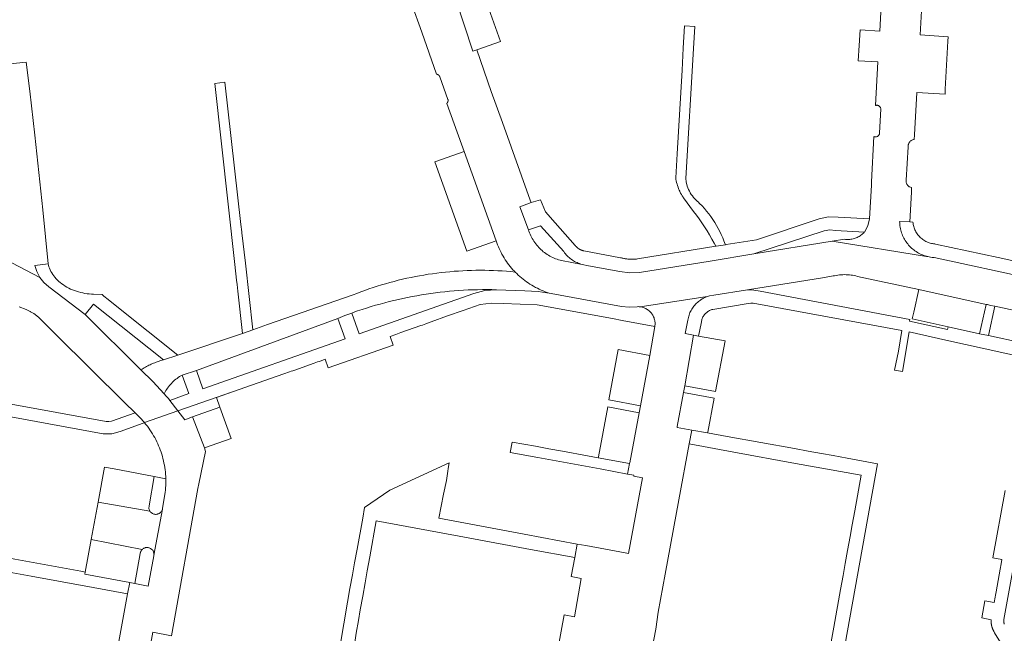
# Model space of a CAD drawing. Extents: x 146402 to 164798, y 455483 to 464134.
# Tile 296 of 575: x 158072 to 158214, y 460302 to 460390. Entities that reach past the tile are written whole.
import ezdxf

# ---------------------------------------------------------------- set-up
doc = ezdxf.new("R2010")
doc.units = 0
doc.header["$LTSCALE"] = 0.2
for name, color, linetype, lineweight in [('B-XX-VH-VERHARDING_ASFALT-GV', 252, 'CONTINUOUS', 18), ('B-XX-VH-VERHARDING_BETONSTRAATSTEEN-GV', 252, 'CONTINUOUS', 18), ('B-XX-VH-VERHARDING_TEGEL-GV', 252, 'CONTINUOUS', 18)]:
    doc.layers.add(name, color=color, linetype=linetype, lineweight=lineweight)

msp = doc.modelspace()

# ---------------------------------------------------------------- linework, layer by layer
at = {"layer": 'B-XX-VH-VERHARDING_ASFALT-GV'}
for points in [[(158217.84, 460352.95), (158203.675, 460356.032), (158203.57, 460356.039), (158203.366, 460356.058), (158203.163, 460356.085), (158202.96, 460356.12), (158202.76, 460356.163), (158202.585, 460356.208), (158189.006, 460358.396), (158177.69, 460356.55), (158171.4, 460355.53), (158161.239, 460353.889), (158159.815, 460353.824), (158158.401, 460354.007), (158153.89, 460354.85), (158153.01, 460355.043), (158150.04, 460355.6), (158149.832, 460355.651), (158149.613, 460355.713), (158149.395, 460355.783), (158149.181, 460355.861), (158148.969, 460355.946), (158148.76, 460356.038), (158148.555, 460356.137), (158148.353, 460356.244), (158148.155, 460356.358), (158147.961, 460356.478), (158147.772, 460356.605), (158147.587, 460356.739), (158147.407, 460356.879), (158147.232, 460357.026), (158147.062, 460357.178), (158146.912, 460357.322), (158146.752, 460357.486), (158146.598, 460357.655), (158146.451, 460357.829), (158146.31, 460358.009), (158146.174, 460358.193), (158146.046, 460358.382), (158145.924, 460358.575), (158145.809, 460358.772), (158145.701, 460358.974), (158145.6, 460359.179), (158145.506, 460359.387), (158145.42, 460359.599), (158145.341, 460359.813), (158145.27, 460360.03), (158144.02, 460363.33), (158145.66, 460363.95), (158145.512, 460364.323), (158141.51, 460375.47), (158139.92, 460379.95), (158137.82, 460385.98), (158137.257, 460385.785), (158134.801, 460393.283)], [(158128.41, 460392.65), (158129.9, 460388.52), (158132.02, 460382.45), (158132.03, 460382.449), (158132.039, 460382.448), (158132.049, 460382.447), (158132.058, 460382.446), (158132.068, 460382.445), (158132.077, 460382.443), (158132.087, 460382.441), (158132.096, 460382.44), (158132.106, 460382.437), (158132.115, 460382.435), (158132.124, 460382.433), (158132.133, 460382.43), (158132.143, 460382.428), (158132.152, 460382.425), (158132.161, 460382.422), (158132.17, 460382.418), (158132.179, 460382.415), (158132.188, 460382.412), (158132.197, 460382.408), (158132.205, 460382.404), (158132.214, 460382.4), (158132.223, 460382.396), (158132.231, 460382.392), (158132.24, 460382.387), (158132.249, 460382.383), (158132.257, 460382.378), (158132.265, 460382.373), (158132.273, 460382.368), (158132.282, 460382.363), (158132.29, 460382.358), (158132.297, 460382.352), (158132.305, 460382.347), (158132.313, 460382.341), (158132.321, 460382.335), (158132.328, 460382.329), (158132.335, 460382.323), (158132.343, 460382.317), (158132.35, 460382.311), (158132.357, 460382.304), (158132.364, 460382.297), (158132.371, 460382.291), (158132.378, 460382.284), (158132.384, 460382.277), (158132.391, 460382.27), (158132.397, 460382.263), (158132.403, 460382.255), (158132.409, 460382.248), (158132.416, 460382.24), (158132.421, 460382.233), (158132.427, 460382.225), (158132.433, 460382.217), (158132.438, 460382.209), (158132.443, 460382.201), (158132.449, 460382.193), (158132.454, 460382.185), (158132.459, 460382.177), (158132.463, 460382.169), (158132.468, 460382.16), (158132.472, 460382.152), (158132.477, 460382.143), (158132.481, 460382.134), (158132.485, 460382.126), (158132.488, 460382.117), (158132.492, 460382.108), (158132.496, 460382.099), (158132.499, 460382.09), (158133.679, 460378.807), (158133.681, 460378.797), (158133.683, 460378.787), (158133.685, 460378.777), (158133.687, 460378.768), (158133.689, 460378.758), (158133.69, 460378.748), (158133.692, 460378.738), (158133.693, 460378.728), (158133.694, 460378.718), (158133.694, 460378.708), (158133.695, 460378.698), (158133.696, 460378.687), (158133.696, 460378.677), (158133.696, 460378.667), (158133.696, 460378.657), (158133.695, 460378.647), (158133.695, 460378.637), (158133.694, 460378.627), (158133.694, 460378.617), (158133.692, 460378.607), (158133.691, 460378.597), (158133.69, 460378.587), (158133.688, 460378.577), (158133.687, 460378.567), (158133.685, 460378.557), (158133.683, 460378.547), (158133.681, 460378.537), (158133.678, 460378.528), (158133.676, 460378.518), (158133.673, 460378.508), (158133.67, 460378.499), (158133.667, 460378.489), (158133.664, 460378.479), (158133.661, 460378.47), (158133.657, 460378.46), (158133.653, 460378.451), (158133.65, 460378.442), (158133.645, 460378.433), (158133.641, 460378.423), (158133.637, 460378.414), (158133.632, 460378.405), (158133.628, 460378.396), (158133.623, 460378.387), (158133.618, 460378.379), (158133.613, 460378.37), (158133.608, 460378.361), (158133.602, 460378.353), (158133.597, 460378.345), (158133.591, 460378.336), (158133.585, 460378.328), (158133.579, 460378.32), (158133.573, 460378.312), (158133.567, 460378.304), (158133.56, 460378.296), (158133.554, 460378.289), (158133.547, 460378.281), (158133.54, 460378.274), (158133.533, 460378.266), (158133.526, 460378.259), (158133.519, 460378.252), (158135.62, 460372.37), (158135.99, 460371.32), (158140.619, 460358.45), (158140.716, 460358.163), (158140.821, 460357.879), (158140.934, 460357.597), (158141.054, 460357.319), (158141.181, 460357.044), (158141.315, 460356.772), (158141.456, 460356.504), (158141.605, 460356.24), (158141.76, 460355.979), (158141.922, 460355.723), (158142.091, 460355.472), (158142.267, 460355.225), (158142.449, 460354.982), (158142.637, 460354.745), (158142.831, 460354.512), (158143.032, 460354.285), (158143.238, 460354.063), (158143.356, 460353.942), (158143.571, 460353.725), (158143.792, 460353.513), (158144.019, 460353.308), (158144.251, 460353.108), (158144.487, 460352.914), (158144.729, 460352.727), (158144.976, 460352.546), (158145.227, 460352.372), (158145.483, 460352.204), (158145.743, 460352.043), (158146.007, 460351.889), (158146.275, 460351.742), (158146.547, 460351.602), (158146.823, 460351.468), (158147.102, 460351.343), (158147.384, 460351.224), (158147.669, 460351.113), (158147.957, 460351.01), (158148.247, 460350.914), (158148.518, 460350.832), (158158.639, 460348.973), (158159.773, 460348.863), (158160.91, 460348.946), (158161.11, 460348.961), (158161.217, 460348.955), (158161.356, 460348.94), (158170.994, 460350.41), (158171.168, 460350.467), (158171.345, 460350.517), (158171.94, 460350.59), (158176.817, 460351.379), (158187.881, 460353.173), (158189.142, 460353.378), (158189.329, 460353.42), (158189.563, 460353.464), (158189.798, 460353.501), (158190.034, 460353.53), (158190.271, 460353.55), (158190.509, 460353.563), (158190.747, 460353.568), (158190.985, 460353.565), (158191.223, 460353.554), (158191.46, 460353.534), (158191.697, 460353.507), (158191.933, 460353.472), (158192.167, 460353.429), (158192.399, 460353.379), (158192.63, 460353.32), (158201.46, 460351.41), (158211.14, 460349.29), (158211.324, 460349.246), (158211.77, 460349.14), (158212.388, 460349.006), (158222.1, 460346.91)]]:
    msp.add_lwpolyline(points, dxfattribs=at)
msp.add_lwpolyline([(158138.968, 460354.192), (158138.341, 460354.196), (158137.712, 460354.192), (158137.085, 460354.179), (158136.457, 460354.159), (158135.83, 460354.131), (158135.203, 460354.095), (158134.576, 460354.05), (158133.95, 460353.998), (158133.325, 460353.938), (158132.701, 460353.87), (158132.078, 460353.794), (158131.455, 460353.71), (158130.834, 460353.618), (158130.214, 460353.518), (158129.595, 460353.41), (158128.985, 460353.296), (158128.369, 460353.172), (158127.754, 460353.041), (158127.141, 460352.902), (158126.53, 460352.755), (158125.92, 460352.6), (158125.313, 460352.438), (158124.708, 460352.268), (158124.105, 460352.09), (158123.505, 460351.904), (158122.907, 460351.711), (158122.311, 460351.511), (158121.718, 460351.302), (158121.127, 460351.086), (158120.54, 460350.863), (158120.054, 460350.672), (158107.7, 460346.37), (158105.609, 460345.611), (158104.119, 460345.107), (158094.8, 460341.96), (158092.73, 460341.28), (158092.549, 460341.233), (158092.369, 460341.182), (158092.189, 460341.129), (158092.01, 460341.072), (158091.833, 460341.012), (158091.656, 460340.95), (158091.481, 460340.884), (158091.307, 460340.815), (158091.134, 460340.744), (158091.044, 460340.705), (158090.962, 460340.669), (158090.791, 460340.592), (158090.622, 460340.511), (158090.454, 460340.428), (158090.288, 460340.342), (158090.123, 460340.253), (158089.96, 460340.161), (158089.798, 460340.066), (158089.638, 460339.969), (158089.48, 460339.869), (158091.184, 460338.167), (158092.833, 460336.411), (158092.867, 460336.479), (158092.968, 460336.673), (158093.076, 460336.863), (158093.19, 460337.048), (158093.312, 460337.229), (158093.44, 460337.406), (158093.575, 460337.578), (158093.716, 460337.745), (158093.863, 460337.906), (158094.015, 460338.062), (158094.174, 460338.213), (158094.337, 460338.357), (158094.506, 460338.496), (158094.68, 460338.628), (158094.859, 460338.753), (158095.041, 460338.872), (158095.229, 460338.985), (158095.42, 460339.09), (158097.46, 460339.78), (158117.84, 460347.271), (158118.826, 460347.664), (158119.819, 460348.038), (158120.038, 460348.116), (158120.677, 460348.339), (158121.32, 460348.554), (158121.965, 460348.762), (158122.612, 460348.962), (158123.261, 460349.154), (158123.913, 460349.339), (158124.567, 460349.516), (158125.223, 460349.685), (158125.881, 460349.847), (158126.54, 460350), (158127.202, 460350.146), (158127.865, 460350.284), (158128.53, 460350.414), (158129.196, 460350.537), (158129.864, 460350.651), (158130.533, 460350.758), (158131.203, 460350.856), (158131.874, 460350.947), (158132.547, 460351.03), (158133.22, 460351.105), (158133.894, 460351.172), (158134.569, 460351.231), (158135.244, 460351.282), (158135.92, 460351.325), (158136.597, 460351.36), (158137.273, 460351.387), (158137.951, 460351.406), (158138.628, 460351.417), (158139.305, 460351.42), (158139.983, 460351.415), (158140.66, 460351.402), (158144.737, 460351.243), (158146.64, 460351.157), (158148.518, 460350.832), (158148.247, 460350.914), (158147.957, 460351.01), (158147.669, 460351.113), (158147.384, 460351.224), (158147.102, 460351.343), (158146.823, 460351.468), (158146.547, 460351.602), (158146.275, 460351.742), (158146.007, 460351.889), (158145.743, 460352.043), (158145.483, 460352.204), (158145.227, 460352.372), (158144.976, 460352.546), (158144.729, 460352.727), (158144.487, 460352.914), (158144.251, 460353.108), (158144.019, 460353.308), (158143.792, 460353.513), (158143.571, 460353.725), (158143.356, 460353.942), (158142.731, 460354.002), (158142.105, 460354.053), (158141.479, 460354.097), (158140.852, 460354.133), (158140.224, 460354.161), (158139.596, 460354.18)], close=True, dxfattribs=at)
at = {"layer": 'B-XX-VH-VERHARDING_BETONSTRAATSTEEN-GV'}
for points in [[(158141.226, 460387.16), (158138.61, 460394.6), (158134.801, 460393.283), (158137.257, 460385.785), (158137.82, 460385.98)], [(158140.619, 460358.45), (158135.99, 460371.32), (158131.79, 460369.82), (158136.38, 460356.94)], [(158211.14, 460349.29), (158201.46, 460351.41), (158200.727, 460348.145), (158200.51, 460347.18), (158205.67, 460346.04), (158210.21, 460345.05)], [(158222.1, 460346.91), (158212.388, 460349.006), (158211.48, 460344.78), (158221.17, 460342.67)], [(158169.749, 460344.724), (158169.025, 460344.863), (158167.77, 460337.56), (158172.2, 460336.74), (158173.56, 460344.02)], [(158162.75, 460341.93), (158158.16, 460342.8), (158156.85, 460335.52), (158161.4, 460334.67)], [(158100.37, 460335.881), (158102.65, 460336.68), (158094.811, 460333.941), (158095.79, 460332.67), (158096.894, 460333.06), (158100.86, 460334.46)], [(158172.02, 460335.75), (158167.59, 460336.57), (158166.66, 460331.69), (158166.65, 460331.56), (158168.762, 460331.179), (158171.028, 460330.771), (158171.1, 460330.88)], [(158102.49, 460329.98), (158100.86, 460334.46), (158096.894, 460333.06), (158098.61, 460328.6)], [(158161.22, 460333.68), (158156.67, 460334.52), (158155.33, 460327.3), (158155.307, 460327.178), (158159.83, 460326.36), (158159.85, 460326.47)], [(158085.648, 460325.586), (158084.24, 460325.85), (158083.313, 460320.811), (158090.765, 460319.499), (158090.626, 460319.875), (158090.647, 460320.275), (158091.4, 460324.51)], [(158093.061, 460324.168), (158091.4, 460324.51), (158090.647, 460320.275), (158090.626, 460319.875), (158090.765, 460319.499), (158090.815, 460319.426), (158090.872, 460319.357), (158090.935, 460319.293), (158091.003, 460319.236), (158091.076, 460319.185), (158091.153, 460319.14), (158091.234, 460319.103), (158091.318, 460319.073), (158091.404, 460319.051), (158091.492, 460319.036), (158091.581, 460319.03), (158091.67, 460319.032), (158091.759, 460319.041), (158091.846, 460319.058), (158091.932, 460319.084), (158092.015, 460319.116), (158092.094, 460319.156), (158092.17, 460319.203), (158092.241, 460319.257), (158092.307, 460319.317), (158092.368, 460319.382), (158092.422, 460319.453), (158092.47, 460319.528), (158092.511, 460319.607), (158092.545, 460319.69), (158092.571, 460319.775), (158092.576, 460319.791), (158092.588, 460319.855), (158092.7, 460320.49), (158092.935, 460321.889), (158092.977, 460322.212), (158093.011, 460322.536), (158093.037, 460322.861), (158093.055, 460323.186), (158093.065, 460323.512), (158093.067, 460323.838), (158093.061, 460324.163)], [(158090.765, 460319.499), (158083.313, 460320.811), (158082.321, 460315.417), (158089.643, 460313.948), (158089.686, 460313.99), (158089.754, 460314.048), (158089.827, 460314.1), (158089.904, 460314.144), (158089.985, 460314.182), (158090.069, 460314.212), (158090.156, 460314.235), (158090.244, 460314.25), (158090.333, 460314.257), (158090.422, 460314.256), (158090.511, 460314.246), (158090.599, 460314.229), (158090.685, 460314.205), (158090.768, 460314.172), (158090.848, 460314.133), (158090.924, 460314.086), (158090.996, 460314.033), (158091.063, 460313.973), (158091.124, 460313.908), (158091.179, 460313.838), (158091.227, 460313.763), (158091.269, 460313.683), (158091.303, 460313.601), (158091.33, 460313.516), (158091.349, 460313.429), (158091.36, 460313.34), (158091.363, 460313.251), (158091.36, 460313.161), (158092.576, 460319.791), (158092.571, 460319.775), (158092.545, 460319.69), (158092.511, 460319.607), (158092.47, 460319.528), (158092.422, 460319.453), (158092.368, 460319.382), (158092.307, 460319.317), (158092.241, 460319.257), (158092.17, 460319.203), (158092.094, 460319.156), (158092.015, 460319.116), (158091.932, 460319.084), (158091.846, 460319.058), (158091.759, 460319.041), (158091.67, 460319.032), (158091.581, 460319.03), (158091.492, 460319.036), (158091.404, 460319.051), (158091.318, 460319.073), (158091.234, 460319.103), (158091.153, 460319.14), (158091.076, 460319.185), (158091.003, 460319.236), (158090.935, 460319.293), (158090.872, 460319.357), (158090.815, 460319.426)], [(158089.643, 460313.948), (158082.321, 460315.417), (158081.457, 460310.72), (158081.4, 460310.41), (158087.877, 460309.201), (158088.58, 460309.07), (158089.376, 460313.387), (158089.378, 460313.404), (158089.381, 460313.422), (158089.384, 460313.439), (158089.387, 460313.456), (158089.391, 460313.473), (158089.395, 460313.49), (158089.399, 460313.508), (158089.404, 460313.525), (158089.409, 460313.541), (158089.414, 460313.558), (158089.419, 460313.575), (158089.425, 460313.591), (158089.431, 460313.608), (158089.437, 460313.624), (158089.444, 460313.641), (158089.45, 460313.657), (158089.457, 460313.673), (158089.465, 460313.689), (158089.473, 460313.705), (158089.481, 460313.72), (158089.489, 460313.736), (158089.497, 460313.751), (158089.506, 460313.766), (158089.515, 460313.781), (158089.524, 460313.796), (158089.534, 460313.811), (158089.544, 460313.825), (158089.554, 460313.84), (158089.564, 460313.854), (158089.575, 460313.868), (158089.585, 460313.882), (158089.597, 460313.896), (158089.608, 460313.909), (158089.619, 460313.922), (158089.631, 460313.935)]]:
    msp.add_lwpolyline(points, close=True, dxfattribs=at)
for points in [[(158196.17, 460395.05), (158195.84, 460388.64), (158193.01, 460388.84), (158192.879, 460386.61), (158192.75, 460384.4), (158195.58, 460384.24), (158195.22, 460377.942), (158195.23, 460377.945), (158195.296, 460377.962), (158195.364, 460377.971), (158195.432, 460377.972), (158195.5, 460377.966), (158195.567, 460377.951), (158195.631, 460377.928), (158195.693, 460377.899), (158195.751, 460377.862), (158195.803, 460377.819), (158195.851, 460377.769), (158195.892, 460377.715), (158195.927, 460377.656), (158195.955, 460377.594), (158195.975, 460377.528), (158195.988, 460377.461), (158195.992, 460377.393), (158195.818, 460373.995), (158195.814, 460373.943), (158195.801, 460373.875), (158195.78, 460373.808), (158195.753, 460373.745), (158195.718, 460373.685), (158195.676, 460373.629), (158195.628, 460373.578), (158195.575, 460373.534), (158195.516, 460373.495), (158195.454, 460373.464), (158195.389, 460373.44), (158195.321, 460373.423), (158195.252, 460373.415), (158195.183, 460373.414), (158195.114, 460373.422), (158195.046, 460373.437), (158194.98, 460373.46), (158194.66, 460366.949), (158194.64, 460366.45), (158194.357, 460361.6), (158194.139, 460360.597), (158193.622, 460359.71), (158193.591, 460359.674), (158193.483, 460359.559), (158193.369, 460359.45), (158193.251, 460359.346), (158193.127, 460359.249), (158192.998, 460359.158), (158192.865, 460359.074), (158192.727, 460358.996), (158192.586, 460358.926), (158192.442, 460358.863), (158192.294, 460358.807), (158192.144, 460358.759), (158191.992, 460358.718), (158191.838, 460358.686), (158191.682, 460358.661), (158191.525, 460358.644), (158191.368, 460358.635), (158191.21, 460358.634), (158191.053, 460358.641), (158190.896, 460358.656), (158190.74, 460358.679), (158189.006, 460358.396), (158202.585, 460356.208), (158202.561, 460356.214), (158202.364, 460356.272), (158202.17, 460356.339), (158201.978, 460356.412), (158201.789, 460356.493), (158201.604, 460356.581), (158201.422, 460356.677), (158201.245, 460356.779), (158201.071, 460356.889), (158200.902, 460357.005), (158200.737, 460357.127), (158200.577, 460357.256), (158200.422, 460357.391), (158200.273, 460357.532), (158200.13, 460357.678), (158199.992, 460357.83), (158199.86, 460357.988), (158199.734, 460358.15), (158199.615, 460358.317), (158199.503, 460358.489), (158199.397, 460358.665), (158199.298, 460358.845), (158199.206, 460359.028), (158199.122, 460359.215), (158199.044, 460359.405), (158198.975, 460359.598), (158198.913, 460359.794), (158198.858, 460359.992), (158198.811, 460360.192), (158198.772, 460360.393), (158198.741, 460360.596), (158198.718, 460360.8), (158198.703, 460361.005), (158198.696, 460361.21), (158200.153, 460361.165), (158200.39, 460365.43), (158200.428, 460366.122), (158200.423, 460366.122), (158200.279, 460366.155), (158200.142, 460366.211), (158200.082, 460366.244), (158200.011, 460366.291), (158199.944, 460366.345), (158199.883, 460366.405), (158199.828, 460366.47), (158199.778, 460366.54), (158199.736, 460366.614), (158199.701, 460366.692), (158199.673, 460366.773), (158199.653, 460366.856), (158199.64, 460366.941), (158199.636, 460367.027), (158199.639, 460367.112), (158199.651, 460367.197), (158199.917, 460371.998), (158199.915, 460372.078), (158199.92, 460372.166), (158199.933, 460372.254), (158199.954, 460372.341), (158199.982, 460372.425), (158200.019, 460372.506), (158200.062, 460372.584), (158200.112, 460372.657), (158200.168, 460372.726), (158200.23, 460372.79), (158200.298, 460372.847), (158200.371, 460372.898), (158200.448, 460372.943), (158200.528, 460372.98), (158200.612, 460373.01), (158200.698, 460373.032), (158200.786, 460373.047), (158200.85, 460373.71), (158201.19, 460379.82), (158205.24, 460379.59), (158205.27, 460380.288), (158205.46, 460383.758), (158205.65, 460387.218), (158205.7, 460387.821), (158201.66, 460388.1), (158201.99, 460394.2)], [(158068.84, 460356.317), (158074.934, 460353.159), (158074.497, 460354), (158074.231, 460354.91), (158076.15, 460355.12), (158075.38, 460362.93), (158074.2, 460373.66), (158073.48, 460380), (158072.97, 460384.2), (158070.638, 460383.935)], [(158071.933, 460348.932), (158072.962, 460348.545), (158073.24, 460348.4), (158073.332, 460348.358), (158073.424, 460348.315), (158073.515, 460348.27), (158073.605, 460348.223), (158073.695, 460348.175), (158073.783, 460348.125), (158073.871, 460348.074), (158073.957, 460348.021), (158074.043, 460347.966), (158074.128, 460347.911), (158074.212, 460347.853), (158074.294, 460347.795), (158074.376, 460347.734), (158074.457, 460347.672), (158074.536, 460347.609), (158074.615, 460347.545), (158074.692, 460347.479), (158074.768, 460347.412), (158074.843, 460347.343), (158074.916, 460347.273), (158074.989, 460347.202), (158075.06, 460347.13), (158077.33, 460344.84), (158087.12, 460335.14), (158088.635, 460333.639), (158089.337, 460332.971), (158089.99, 460332.254), (158094.811, 460333.941), (158093.644, 460335.45), (158093.431, 460335.731), (158093.13, 460336.069), (158092.833, 460336.411), (158091.184, 460338.167), (158089.48, 460339.869), (158081.46, 460347.82), (158076.247, 460351.804), (158075.525, 460352.418), (158074.934, 460353.159), (158068.84, 460356.317)], [(158163.04, 460299.5), (158163.62, 460302.49), (158163.93, 460304.92), (158164.94, 460310.398), (158166.916, 460321.126), (158168.4, 460329.18), (158168.762, 460331.179), (158166.65, 460331.56), (158166.66, 460331.69), (158167.59, 460336.57), (158167.77, 460337.56), (158169.025, 460344.863), (158167.831, 460345.081), (158168.218, 460347.021), (158168.22, 460347.035), (158168.25, 460347.216), (158168.288, 460347.396), (158168.334, 460347.573), (158168.388, 460347.749), (158168.449, 460347.922), (158168.517, 460348.093), (158168.593, 460348.26), (158168.677, 460348.424), (158168.767, 460348.584), (158168.864, 460348.74), (158168.968, 460348.891), (158169.078, 460349.038), (158169.195, 460349.18), (158169.317, 460349.317), (158169.446, 460349.448), (158169.58, 460349.573), (158169.72, 460349.693), (158169.864, 460349.806), (158170.013, 460349.913), (158170.167, 460350.014), (158170.325, 460350.107), (158170.487, 460350.194), (158170.653, 460350.273), (158170.822, 460350.345), (158170.994, 460350.41), (158161.356, 460348.94), (158161.495, 460348.917), (158161.632, 460348.886), (158161.767, 460348.848), (158161.9, 460348.801), (158162.03, 460348.748), (158162.157, 460348.687), (158162.28, 460348.619), (158162.399, 460348.544), (158162.513, 460348.462), (158162.623, 460348.374), (158162.727, 460348.28), (158162.826, 460348.18), (158162.919, 460348.075), (158163.006, 460347.964), (158163.087, 460347.849), (158163.161, 460347.73), (158163.227, 460347.606), (158163.287, 460347.479), (158163.34, 460347.348), (158163.385, 460347.215), (158163.422, 460347.08), (158163.451, 460346.942), (158163.473, 460346.804), (158163.487, 460346.664), (158163.493, 460346.523), (158163.49, 460346.383), (158163.48, 460346.242), (158163.462, 460346.103), (158162.75, 460341.93), (158161.4, 460334.67), (158161.22, 460333.68), (158159.85, 460326.47), (158159.83, 460326.36), (158159.539, 460324.832), (158160.44, 460324.66), (158160.414, 460324.514), (158161.66, 460324.3), (158159.67, 460313.4), (158158.43, 460313.63), (158153.54, 460314.53), (158152.295, 460314.76), (158151.93, 460312.8), (158151.43, 460310.06), (158152.869, 460309.769), (158151.881, 460304.29), (158150.42, 460304.56), (158149.451, 460299.337)], [(158090.522, 460298.339), (158091.18, 460302.04), (158093.87, 460301.53), (158097.69, 460322.78), (158097.83, 460323.44), (158098.77, 460328.11), (158098.61, 460328.6), (158096.894, 460333.06), (158095.79, 460332.67), (158094.811, 460333.941), (158089.99, 460332.254), (158090.002, 460332.24), (158090.207, 460331.987), (158090.406, 460331.729), (158090.598, 460331.466), (158090.784, 460331.198), (158090.964, 460330.927), (158091.136, 460330.65), (158091.302, 460330.37), (158091.461, 460330.085), (158091.613, 460329.797), (158091.758, 460329.505), (158091.895, 460329.21), (158092.025, 460328.911), (158092.148, 460328.609), (158092.264, 460328.305), (158092.372, 460327.997), (158092.472, 460327.687), (158092.565, 460327.375), (158092.65, 460327.061), (158092.727, 460326.744), (158092.796, 460326.426), (158092.858, 460326.106), (158092.911, 460325.784), (158092.957, 460325.462), (158092.995, 460325.138), (158093.025, 460324.814), (158093.047, 460324.489), (158093.061, 460324.168), (158093.061, 460324.163), (158093.067, 460323.838), (158093.065, 460323.512), (158093.055, 460323.186), (158093.037, 460322.861), (158093.011, 460322.536), (158092.977, 460322.212), (158092.935, 460321.889), (158092.7, 460320.49), (158092.588, 460319.855), (158092.576, 460319.791), (158091.36, 460313.161), (158091.358, 460313.149), (158091.346, 460313.073), (158090.516, 460308.692), (158088.58, 460309.07), (158087.877, 460309.201), (158087.57, 460307.57), (158083.63, 460285.929)]]:
    msp.add_lwpolyline(points, dxfattribs=at)
at = {"layer": 'B-XX-VH-VERHARDING_TEGEL-GV'}
for points in [[(158169.222, 460389.333), (158167.74, 460389.42), (158167.556, 460386.217), (158167.37, 460383.01), (158166.67, 460370.99), (158166.46, 460367.52), (158166.496, 460367.291), (158166.54, 460367.064), (158166.592, 460366.838), (158166.652, 460366.614), (158166.719, 460366.393), (158166.794, 460366.174), (158166.876, 460365.957), (158166.966, 460365.744), (158167.035, 460365.596), (158167.064, 460365.534), (158167.168, 460365.327), (158167.28, 460365.124), (158167.398, 460364.925), (158167.523, 460364.73), (158167.589, 460364.635), (158169.03, 460362.68), (158169.448, 460362.139), (158169.854, 460361.588), (158170.247, 460361.028), (158170.626, 460360.459), (158170.993, 460359.881), (158171.345, 460359.294), (158171.684, 460358.7), (158172.009, 460358.098), (158172.235, 460357.654), (158172.274, 460357.66), (158173.612, 460357.877), (158173.586, 460357.956), (158173.414, 460358.425), (158173.227, 460358.888), (158173.026, 460359.345), (158172.81, 460359.796), (158172.58, 460360.239), (158172.335, 460360.675), (158172.077, 460361.102), (158171.805, 460361.522), (158171.52, 460361.932), (158171.222, 460362.333), (158170.912, 460362.724), (158170.589, 460363.105), (158170.253, 460363.476), (158169.907, 460363.835), (158169.691, 460364.075), (158169.617, 460364.133), (158169.413, 460364.31), (158169.218, 460364.498), (158169.036, 460364.697), (158168.865, 460364.907), (158168.708, 460365.126), (158168.563, 460365.354), (158168.534, 460365.406), (158168.432, 460365.591), (158168.316, 460365.834), (158168.214, 460366.085), (158168.127, 460366.341), (158167.99, 460366.955), (158167.919, 460367.44), (158169.038, 460386.132)], [(158103.88, 460360.78), (158101.54, 460381.31), (158100.83, 460381.19), (158100.11, 460381.13), (158102.987, 460355.037), (158103.242, 460352.798), (158103.317, 460352.14), (158103.428, 460351.17), (158104.119, 460345.107), (158105.609, 460345.611), (158105.063, 460350.401), (158104.515, 460355.206), (158104.016, 460359.591), (158103.996, 460359.759)], [(158147.7, 460362.62), (158147, 460364.37), (158145.66, 460363.95), (158144.02, 460363.33), (158145.27, 460360.03), (158147, 460360.59), (158150.339, 460356.887), (158150.454, 460356.731), (158150.575, 460356.58), (158150.702, 460356.433), (158150.836, 460356.293), (158150.975, 460356.158), (158151.119, 460356.028), (158151.269, 460355.905), (158151.423, 460355.788), (158151.583, 460355.678), (158151.746, 460355.574), (158151.914, 460355.477), (158152.086, 460355.387), (158152.261, 460355.304), (158152.44, 460355.229), (158152.621, 460355.161), (158152.805, 460355.101), (158153.01, 460355.043), (158153.89, 460354.85), (158158.401, 460354.007), (158159.815, 460353.824), (158161.239, 460353.889), (158171.4, 460355.53), (158177.69, 460356.55), (158187.81, 460359.891), (158188.633, 460360.032), (158189.464, 460359.949), (158193.622, 460359.71), (158194.139, 460360.597), (158194.357, 460361.6), (158189.84, 460361.87), (158188.458, 460361.886), (158187.107, 460361.599), (158178.07, 460358.6), (158173.726, 460357.895), (158173.612, 460357.877), (158172.274, 460357.66), (158172.235, 460357.654), (158160.939, 460355.832), (158160.824, 460355.821), (158160.708, 460355.811), (158160.592, 460355.803), (158160.477, 460355.798), (158160.361, 460355.794), (158160.245, 460355.792), (158160.129, 460355.793), (158160.013, 460355.795), (158159.897, 460355.799), (158159.781, 460355.805), (158159.723, 460355.809), (158159.666, 460355.813), (158159.55, 460355.823), (158159.435, 460355.836), (158159.32, 460355.85), (158159.205, 460355.866), (158159.09, 460355.884), (158158.976, 460355.904), (158158.862, 460355.926), (158158.749, 460355.949), (158158.636, 460355.975), (158158.523, 460356.003), (158153.22, 460357.01), (158153.185, 460357.017), (158153.15, 460357.025), (158153.115, 460357.034), (158153.08, 460357.043), (158153.045, 460357.052), (158153.011, 460357.063), (158152.977, 460357.073), (158152.942, 460357.085), (158152.909, 460357.097), (158152.875, 460357.11), (158152.841, 460357.123), (158152.808, 460357.137), (158152.775, 460357.151), (158152.743, 460357.166), (158152.71, 460357.182), (158152.678, 460357.198), (158152.646, 460357.215), (158152.615, 460357.232), (158152.583, 460357.25), (158152.552, 460357.269), (158152.538, 460357.278), (158152.522, 460357.288), (158152.492, 460357.307), (158152.462, 460357.327), (158152.432, 460357.348), (158152.403, 460357.369), (158152.374, 460357.39), (158152.346, 460357.412), (158152.318, 460357.435), (158152.29, 460357.458), (158152.263, 460357.481), (158152.236, 460357.505), (158152.21, 460357.53), (158152.184, 460357.555), (158152.158, 460357.58), (158152.133, 460357.606), (158152.109, 460357.632), (158152.085, 460357.659), (158152.061, 460357.686), (158152.038, 460357.714), (158152.015, 460357.742), (158151.993, 460357.77), (158149.115, 460361.021)], [(158076.187, 460354.938), (158076.15, 460355.12), (158074.231, 460354.91), (158074.497, 460354), (158074.934, 460353.159), (158075.525, 460352.418), (158076.247, 460351.804), (158081.46, 460347.82), (158082.66, 460349.33), (158092.73, 460341.28), (158094.8, 460341.96), (158086.26, 460348.792), (158084.763, 460349.989), (158084.144, 460350.485), (158083.883, 460350.694), (158082.661, 460350.761), (158082.352, 460350.771), (158082.043, 460350.793), (158081.734, 460350.827), (158081.426, 460350.873), (158081.12, 460350.93), (158080.816, 460350.998), (158080.516, 460351.077), (158080.22, 460351.167), (158079.929, 460351.268), (158079.644, 460351.379), (158079.366, 460351.501), (158079.094, 460351.632), (158078.831, 460351.772), (158078.576, 460351.922), (158078.331, 460352.08), (158078.096, 460352.247), (158077.871, 460352.421), (158077.658, 460352.603), (158077.456, 460352.791), (158077.267, 460352.986), (158077.09, 460353.187), (158076.927, 460353.393), (158076.777, 460353.604), (158076.642, 460353.819), (158076.521, 460354.038), (158076.415, 460354.26), (158076.323, 460354.484), (158076.247, 460354.71)], [(158144.737, 460351.243), (158140.66, 460351.402), (158138.997, 460351.285), (158137.383, 460350.865), (158120.89, 460345.05), (158119.819, 460348.038), (158118.826, 460347.664), (158117.84, 460347.271), (158118.89, 460344.33), (158098.4, 460337.11), (158097.46, 460339.78), (158095.42, 460339.09), (158096.38, 460336.44), (158093.644, 460335.45), (158094.811, 460333.941), (158102.65, 460336.68), (158110.06, 460339.27), (158110.88, 460339.56), (158111.125, 460339.646), (158111.369, 460339.733), (158111.614, 460339.819), (158114.431, 460340.815), (158114.675, 460340.902), (158114.92, 460340.988), (158115.165, 460341.075), (158116, 460341.37), (158116.44, 460340.12), (158125.78, 460343.42), (158125.34, 460344.66), (158126.168, 460344.953), (158126.414, 460345.04), (158126.659, 460345.126), (158126.904, 460345.213), (158129.758, 460346.222), (158130.002, 460346.308), (158130.247, 460346.395), (158130.493, 460346.482), (158131.28, 460346.76), (158133.588, 460347.613), (158135.859, 460348.406), (158138.291, 460349.255), (158139.956, 460349.469), (158141.634, 460349.434), (158146.54, 460349.23), (158157.34, 460347.23), (158158.75, 460346.98), (158163.462, 460346.103), (158163.48, 460346.242), (158163.49, 460346.383), (158163.493, 460346.523), (158163.487, 460346.664), (158163.473, 460346.804), (158163.451, 460346.942), (158163.422, 460347.08), (158163.385, 460347.215), (158163.34, 460347.348), (158163.287, 460347.479), (158163.227, 460347.606), (158163.161, 460347.73), (158163.087, 460347.849), (158163.006, 460347.964), (158162.919, 460348.075), (158162.826, 460348.18), (158162.727, 460348.28), (158162.623, 460348.374), (158162.513, 460348.462), (158162.399, 460348.544), (158162.28, 460348.619), (158162.157, 460348.687), (158162.03, 460348.748), (158161.9, 460348.801), (158161.767, 460348.848), (158161.632, 460348.886), (158161.495, 460348.917), (158161.356, 460348.94), (158161.217, 460348.955), (158161.11, 460348.961), (158160.91, 460348.946), (158159.773, 460348.863), (158158.639, 460348.973), (158148.518, 460350.832), (158146.64, 460351.157)], [(158146.28, 460328.838), (158142.921, 460329.438), (158142.641, 460327.939), (158146.63, 460327.23), (158155.566, 460325.591), (158159.539, 460324.832), (158159.83, 460326.36), (158155.307, 460327.178), (158153.75, 460327.46), (158150.18, 460328.14), (158148.214, 460328.491)]]:
    msp.add_lwpolyline(points, close=True, dxfattribs=at)
for points in [[(158217.672, 460354.975), (158212.86, 460356.024), (158203.865, 460357.984), (158203.754, 460357.992), (158203.588, 460358.012), (158203.424, 460358.039), (158203.261, 460358.074), (158203.099, 460358.117), (158202.94, 460358.167), (158202.784, 460358.225), (158202.63, 460358.291), (158202.48, 460358.363), (158202.334, 460358.443), (158202.191, 460358.53), (158202.053, 460358.624), (158201.919, 460358.724), (158201.791, 460358.83), (158201.667, 460358.942), (158201.549, 460359.061), (158201.437, 460359.184), (158201.331, 460359.313), (158201.232, 460359.447), (158201.139, 460359.585), (158201.052, 460359.728), (158200.973, 460359.875), (158200.9, 460360.025), (158200.835, 460360.179), (158200.778, 460360.336), (158200.727, 460360.495), (158200.685, 460360.656), (158200.65, 460360.819), (158200.624, 460360.984), (158200.605, 460361.15), (158200.153, 460361.165), (158198.696, 460361.21), (158198.703, 460361.005), (158198.718, 460360.8), (158198.741, 460360.596), (158198.772, 460360.393), (158198.811, 460360.192), (158198.858, 460359.992), (158198.913, 460359.794), (158198.975, 460359.598), (158199.044, 460359.405), (158199.122, 460359.215), (158199.206, 460359.028), (158199.298, 460358.845), (158199.397, 460358.665), (158199.503, 460358.489), (158199.615, 460358.317), (158199.734, 460358.15), (158199.86, 460357.988), (158199.992, 460357.83), (158200.13, 460357.678), (158200.273, 460357.532), (158200.422, 460357.391), (158200.577, 460357.256), (158200.737, 460357.127), (158200.902, 460357.005), (158201.071, 460356.889), (158201.245, 460356.779), (158201.422, 460356.677), (158201.604, 460356.581), (158201.789, 460356.493), (158201.978, 460356.412), (158202.17, 460356.339), (158202.364, 460356.272), (158202.561, 460356.214), (158202.585, 460356.208), (158202.76, 460356.163), (158202.96, 460356.12), (158203.163, 460356.085), (158203.366, 460356.058), (158203.57, 460356.039), (158203.675, 460356.032), (158217.84, 460352.95)], [(158221.17, 460342.67), (158211.48, 460344.78), (158210.21, 460345.05), (158205.67, 460346.04), (158205.6, 460345.65), (158200.11, 460346.87), (158200.18, 460347.12), (158178.612, 460351.171), (158177.719, 460351.315), (158176.817, 460351.379), (158171.94, 460350.59), (158171.345, 460350.517), (158171.168, 460350.467), (158170.994, 460350.41), (158170.822, 460350.345), (158170.653, 460350.273), (158170.487, 460350.194), (158170.325, 460350.107), (158170.167, 460350.014), (158170.013, 460349.913), (158169.864, 460349.806), (158169.72, 460349.693), (158169.58, 460349.573), (158169.446, 460349.448), (158169.317, 460349.317), (158169.195, 460349.18), (158169.078, 460349.038), (158168.968, 460348.891), (158168.864, 460348.74), (158168.767, 460348.584), (158168.677, 460348.424), (158168.593, 460348.26), (158168.517, 460348.093), (158168.449, 460347.922), (158168.388, 460347.749), (158168.334, 460347.573), (158168.288, 460347.396), (158168.25, 460347.216), (158168.22, 460347.035), (158168.218, 460347.021), (158167.831, 460345.081), (158169.025, 460344.863), (158169.749, 460344.724), (158170.136, 460346.548), (158170.139, 460346.603), (158170.152, 460346.734), (158170.172, 460346.863), (158170.201, 460346.991), (158170.237, 460347.117), (158170.28, 460347.241), (158170.332, 460347.361), (158170.39, 460347.479), (158170.456, 460347.592), (158170.528, 460347.702), (158170.607, 460347.807), (158170.692, 460347.906), (158170.783, 460348.001), (158170.88, 460348.089), (158170.982, 460348.172), (158171.088, 460348.248), (158171.199, 460348.318), (158171.315, 460348.381), (158171.433, 460348.436), (158171.555, 460348.484), (158171.68, 460348.525), (158171.807, 460348.558), (158176.9, 460349.424), (158177.264, 460349.472), (158177.631, 460349.462), (158199.02, 460345.53), (158198.761, 460344.023), (158198.51, 460342.56), (158197.972, 460339.798), (158199.089, 460339.593), (158200.05, 460345.31), (158205.34, 460344.11), (158219.958, 460340.916)], [(158062.89, 460334.51), (158084.021, 460330.619), (158085.284, 460330.616), (158086.5, 460330.96), (158089.811, 460332.187), (158089.99, 460332.254), (158089.337, 460332.971), (158088.635, 460333.639), (158085.236, 460332.454), (158084.856, 460332.388), (158084.471, 460332.388), (158063.11, 460336.3)], [(158190.149, 460296.35), (158191.17, 460302.23), (158195.52, 460326.31), (158191.13, 460327.12), (158189.13, 460327.49), (158187.45, 460327.8), (158185.508, 460328.159), (158183.57, 460328.52), (158173.87, 460330.26), (158171.028, 460330.771), (158168.762, 460331.179), (158168.4, 460329.18), (158174.82, 460328.01), (158183.71, 460326.37), (158193.15, 460324.68), (158192.23, 460319.54), (158191.868, 460317.523), (158191.56, 460315.82), (158191.2, 460313.818), (158190.86, 460311.93), (158190.55, 460310.2), (158190.2, 460308.2), (158189.228, 460302.768), (158188.33, 460297.75)], [(158213.768, 460303.2), (158213.76, 460303.225), (158213.751, 460303.251), (158213.743, 460303.277), (158213.736, 460303.302), (158213.732, 460303.315), (158213.728, 460303.328), (158213.722, 460303.355), (158213.716, 460303.381), (158213.71, 460303.407), (158213.705, 460303.434), (158213.7, 460303.46), (158213.695, 460303.487), (158213.692, 460303.513), (158213.688, 460303.54), (158213.685, 460303.567), (158213.683, 460303.594), (158213.681, 460303.621), (158213.679, 460303.648), (158213.678, 460303.674), (158213.677, 460303.701), (158213.677, 460303.728), (158213.677, 460303.755), (158213.678, 460303.782), (158213.679, 460303.809), (158213.681, 460303.836), (158213.683, 460303.863), (158218.56, 460330.59)], [(158119.661, 460296.346), (158120.45, 460301.91), (158120.782, 460303.744), (158121.06, 460305.28), (158121.409, 460307.223), (158121.76, 460309.18), (158122.07, 460310.89), (158122.43, 460312.89), (158123.36, 460318.09), (158136.608, 460315.65), (158145.55, 460313.98), (158151.93, 460312.8), (158152.295, 460314.76), (158144.63, 460316.18), (158132.37, 460318.46), (158133.02, 460321.92), (158133.462, 460323.888), (158133.66, 460325.279), (158133.71, 460325.63), (158133.859, 460326.433), (158125.308, 460322.494), (158121.657, 460320.034), (158121.41, 460318.49), (158120.6, 460314.04), (158120.23, 460312.04), (158119.92, 460310.309), (158119.561, 460308.353), (158119.2, 460306.39), (158117.581, 460296.726)], [(158213.89, 460322.481), (158212.09, 460312.77), (158213.427, 460312.527), (158213.312, 460311.896), (158213.265, 460311.64), (158213.219, 460311.385), (158213.172, 460311.129), (158212.58, 460307.888), (158212.534, 460307.632), (158212.487, 460307.376), (158212.44, 460307.121), (158212.294, 460306.319), (158210.96, 460306.55), (158210.51, 460304.1), (158211.862, 460303.85), (158211.86, 460303.793), (158211.859, 460303.738), (158211.859, 460303.735), (158211.86, 460303.682), (158211.86, 460303.677), (158211.861, 460303.626), (158211.861, 460303.62), (158211.863, 460303.57), (158211.863, 460303.562), (158211.866, 460303.514), (158211.866, 460303.505), (158211.87, 460303.459), (158211.871, 460303.447), (158211.875, 460303.403), (158211.876, 460303.39), (158211.88, 460303.347), (158211.882, 460303.332), (158211.887, 460303.292), (158211.889, 460303.275), (158211.895, 460303.236), (158211.898, 460303.218), (158211.904, 460303.181), (158211.907, 460303.161), (158211.913, 460303.126), (158211.917, 460303.105), (158211.924, 460303.071), (158211.929, 460303.048), (158211.936, 460303.016), (158211.941, 460302.992), (158211.948, 460302.962), (158211.954, 460302.936), (158211.962, 460302.907), (158211.969, 460302.88), (158211.976, 460302.853), (158211.984, 460302.825), (158211.991, 460302.799), (158212, 460302.769), (158212.007, 460302.746), (158212.017, 460302.714), (158212.025, 460302.692), (158212.036, 460302.66), (158212.043, 460302.639), (158212.055, 460302.605), (158212.062, 460302.587), (158212.075, 460302.551), (158212.081, 460302.534), (158212.096, 460302.498), (158212.102, 460302.483), (158212.118, 460302.444), (158212.124, 460302.431), (158212.141, 460302.392), (158212.146, 460302.38), (158212.165, 460302.339), (158212.17, 460302.329), (158212.189, 460302.287), (158212.194, 460302.278), (158212.215, 460302.236), (158212.219, 460302.228), (158212.242, 460302.185), (158212.245, 460302.179), (158212.269, 460302.134), (158212.272, 460302.13), (158212.298, 460302.084), (158212.299, 460302.081), (158212.327, 460302.034), (158212.357, 460301.985), (158213.96, 460299.42)], [(158058.961, 460301.63), (158059.32, 460303.58), (158059.64, 460305.29), (158060, 460307.28), (158060.95, 460312.45), (158073.659, 460310.112), (158082.62, 460308.47), (158087.57, 460307.57), (158087.877, 460309.201), (158081.4, 460310.41), (158081.457, 460310.72), (158080.817, 460310.839), (158071.307, 460312.586), (158069.25, 460312.96), (158067.58, 460313.27), (158065.623, 460313.631), (158063.68, 460313.99), (158059.29, 460314.792), (158056.11, 460297.28)]]:
    msp.add_lwpolyline(points, dxfattribs=at)

doc.saveas('drawing.dxf')
